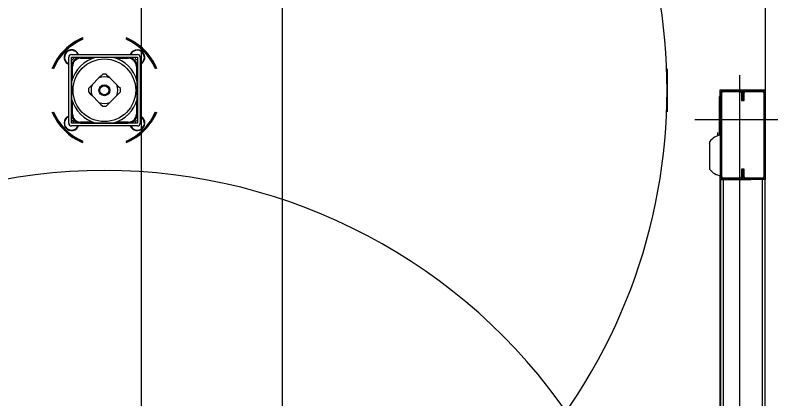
# Model space of a CAD drawing. Extents: x -264205 to -263659, y -1242401 to -1241986.
# Drawn here: x -263795.177 to -263794.373, y -1242206.369 to -1242205.961 of the extents above; entities that cross this region are included whole.
import ezdxf

# ---------------------------------------------------------------- set-up
doc = ezdxf.new("R2010")
doc.units = 0
doc.layers.add('PROJEKT_OBRUBNIKY_KOMUNIKACIE', color=7, linetype='Continuous')
doc.layers.add('SITUACIA_DSP_2D', color=7, linetype='Continuous')

msp = doc.modelspace()

# ---------------------------------------------------------------- linework, layer by layer
at = {"layer": 'PROJEKT_OBRUBNIKY_KOMUNIKACIE'}
msp.add_lwpolyline([(-263794.89278, -1242227.38224), (-263808.96776, -1242241.45725), (-263894.96779, -1242241.45725), (-263909.04274, -1242227.38224), (-263909.04274, -1242196.33267), (-263914.14281, -1242196.33267), (-263914.14281, -1242132.43268), (-263909.04274, -1242132.43268), (-263909.04274, -1242101.38224), (-263894.96779, -1242087.30722), (-263808.96776, -1242087.30722), (-263794.89278, -1242101.38224), (-263794.89278, -1242227.38224)], dxfattribs=at)
at = {"layer": 'SITUACIA_DSP_2D'}
for p, q in [((-263794.89279, -1242101.38223), (-263794.89279, -1242227.38224)), ((-263795.04279, -1242101.76909), (-263795.04281, -1242226.99542)), ((-263794.3789, -1242205.526), (-263794.3789, -1242206.04016)), ((-263795.1199, -1242206.07578), (-263795.1199, -1242206.00548)), ((-263795.11705, -1242206.00263), (-263795.04675, -1242206.00263)), ((-263795.11705, -1242206.00548), (-263795.04675, -1242206.00548)), ((-263795.11705, -1242206.07578), (-263795.11705, -1242206.00548)), ((-263795.11705, -1242206.00807), (-263795.1157, -1242206.0082)), ((-263795.1157, -1242206.0082), (-263795.1141, -1242206.00597)), ((-263795.1141, -1242206.00597), (-263795.11433, -1242206.00548)), ((-263795.10924, -1242206.00548), (-263795.10924, -1242206.00592)), ((-263795.10876, -1242206.00583), (-263795.10876, -1242206.00548)), ((-263795.10731, -1242206.00572), (-263795.10731, -1242206.00667)), ((-263795.09144, -1242206.00572), (-263795.10731, -1242206.00572)), ((-263795.10731, -1242206.00667), (-263795.09428, -1242206.00667)), ((-263795.08557, -1242206.00572), (-263795.09127, -1242206.00572)), ((-263795.08023, -1242206.00572), (-263795.08557, -1242206.00572)), ((-263795.07505, -1242206.00572), (-263795.08023, -1242206.00572)), ((-263795.07253, -1242206.00572), (-263795.07505, -1242206.00572)), ((-263795.05649, -1242206.00572), (-263795.07237, -1242206.00572)), ((-263795.06953, -1242206.00667), (-263795.05649, -1242206.00667)), ((-263795.05649, -1242206.00572), (-263795.05649, -1242206.00667)), ((-263795.05504, -1242206.00548), (-263795.05505, -1242206.00583)), ((-263795.05457, -1242206.00586), (-263795.05457, -1242206.00548)), ((-263795.05457, -1242206.00592), (-263795.05457, -1242206.00586)), ((-263795.04961, -1242206.00548), (-263795.04971, -1242206.00566)), ((-263795.04971, -1242206.00566), (-263795.04838, -1242206.00806)), ((-263795.04838, -1242206.00806), (-263795.04675, -1242206.00808)), ((-263795.04675, -1242206.00548), (-263795.04675, -1242206.07578)), ((-263795.0439, -1242206.00548), (-263795.0439, -1242206.07578)), ((-263795.11662, -1242206.0133), (-263795.11705, -1242206.0133)), ((-263795.11705, -1242206.01377), (-263795.1167, -1242206.01378)), ((-263795.11682, -1242206.01522), (-263795.11586, -1242206.01522)), ((-263795.11682, -1242206.01522), (-263795.11682, -1242206.0311)), ((-263795.11586, -1242206.02826), (-263795.11586, -1242206.01522)), ((-263795.04794, -1242206.01522), (-263795.04794, -1242206.02826)), ((-263795.04699, -1242206.01522), (-263795.04794, -1242206.01522)), ((-263795.04675, -1242206.0133), (-263795.04719, -1242206.0133)), ((-263795.0471, -1242206.01378), (-263795.04675, -1242206.01377)), ((-263795.04699, -1242206.0311), (-263795.04699, -1242206.01522)), ((-263795.0439, -1242206.01317), (-263795.04257, -1242206.01247)), ((-263795.04257, -1242206.01247), (-263795.04126, -1242206.01141)), ((-263794.4834, -1242206.01769), (-263794.4834, -1242206.06358)), ((-263795.08563, -1242206.02556), (-263795.08769, -1242206.02761)), ((-263795.08371, -1242206.02363), (-263795.08563, -1242206.02556)), ((-263795.07815, -1242206.02558), (-263795.0801, -1242206.02363)), ((-263795.07612, -1242206.02761), (-263795.07815, -1242206.02558)), ((-263794.40645, -1242206.02448), (-263794.40645, -1242206.38763)), ((-263795.11682, -1242206.03126), (-263795.11682, -1242206.03697)), ((-263795.08769, -1242206.02761), (-263795.09492, -1242206.03485)), ((-263795.06888, -1242206.03485), (-263795.07612, -1242206.02761)), ((-263795.04699, -1242206.03697), (-263795.04699, -1242206.03126)), ((-263795.11682, -1242206.03697), (-263795.11682, -1242206.04219)), ((-263795.11682, -1242206.04219), (-263795.11682, -1242206.04749)), ((-263795.09696, -1242206.03688), (-263795.09891, -1242206.03883)), ((-263795.09891, -1242206.04244), (-263795.09698, -1242206.04436)), ((-263795.09492, -1242206.03485), (-263795.09696, -1242206.03688)), ((-263795.06683, -1242206.0369), (-263795.06888, -1242206.03485)), ((-263795.06685, -1242206.04439), (-263795.0649, -1242206.04244)), ((-263795.0649, -1242206.03883), (-263795.06683, -1242206.0369)), ((-263795.04699, -1242206.0423), (-263795.04699, -1242206.03697)), ((-263795.04699, -1242206.04749), (-263795.04699, -1242206.0423)), ((-263794.42688, -1242206.04776), (-263794.42688, -1242206.04016)), ((-263794.42688, -1242206.04016), (-263794.3789, -1242206.04016)), ((-263794.42355, -1242206.04206), (-263794.42355, -1242206.04063)), ((-263794.42355, -1242206.04063), (-263794.4055, -1242206.04063)), ((-263794.42355, -1242206.04206), (-263794.4055, -1242206.04206)), ((-263794.4055, -1242206.04063), (-263794.4055, -1242206.04206)), ((-263794.3998, -1242206.04206), (-263794.3998, -1242206.04063)), ((-263794.3998, -1242206.04063), (-263794.38175, -1242206.04063)), ((-263794.3998, -1242206.04206), (-263794.38175, -1242206.04206)), ((-263794.38175, -1242206.04063), (-263794.38175, -1242206.04206)), ((-263794.3789, -1242206.04016), (-263794.3789, -1242206.04348)), ((-263795.11682, -1242206.04749), (-263795.11682, -1242206.05)), ((-263795.11682, -1242206.05017), (-263795.11682, -1242206.06605)), ((-263795.09698, -1242206.04436), (-263795.09492, -1242206.04642)), ((-263795.09492, -1242206.04642), (-263795.08769, -1242206.05365)), ((-263795.07612, -1242206.05365), (-263795.06888, -1242206.04642)), ((-263795.06888, -1242206.04642), (-263795.06685, -1242206.04439)), ((-263795.04699, -1242206.05), (-263795.04699, -1242206.04749)), ((-263795.04699, -1242206.06605), (-263795.04699, -1242206.05017)), ((-263794.4264, -1242206.04776), (-263794.42783, -1242206.04776)), ((-263794.42783, -1242206.04776), (-263794.42783, -1242206.04966)), ((-263794.4264, -1242206.04966), (-263794.42783, -1242206.04966)), ((-263794.42783, -1242206.04966), (-263794.42783, -1242206.08846)), ((-263794.4264, -1242206.04348), (-263794.42498, -1242206.04348)), ((-263794.4264, -1242206.13278), (-263794.4264, -1242206.04348)), ((-263794.42498, -1242206.13278), (-263794.42498, -1242206.04348)), ((-263794.40408, -1242206.04348), (-263794.40265, -1242206.04348)), ((-263794.40408, -1242206.04348), (-263794.40408, -1242206.05156)), ((-263794.40265, -1242206.04348), (-263794.40123, -1242206.04348)), ((-263794.40265, -1242206.04348), (-263794.40265, -1242206.05156)), ((-263794.40265, -1242206.05156), (-263794.40265, -1242206.04348)), ((-263794.40123, -1242206.05156), (-263794.40123, -1242206.04348)), ((-263794.38033, -1242206.04348), (-263794.3789, -1242206.04348)), ((-263794.38033, -1242206.04348), (-263794.38033, -1242206.13278)), ((-263794.3789, -1242206.04348), (-263794.3789, -1242206.13278)), ((-263795.11586, -1242206.06605), (-263795.11586, -1242206.05301)), ((-263795.08769, -1242206.05365), (-263795.08566, -1242206.05569)), ((-263795.08566, -1242206.05569), (-263795.08371, -1242206.05764)), ((-263795.0801, -1242206.05764), (-263795.07817, -1242206.05571)), ((-263795.07817, -1242206.05571), (-263795.07612, -1242206.05365)), ((-263795.04794, -1242206.05301), (-263795.04794, -1242206.06605)), ((-263794.40408, -1242206.05156), (-263794.40265, -1242206.05156)), ((-263794.40265, -1242206.05156), (-263794.40123, -1242206.05156)), ((-263795.11586, -1242206.06605), (-263795.11682, -1242206.06605)), ((-263795.04794, -1242206.06605), (-263795.04699, -1242206.06605)), ((-263795.1209, -1242206.06914), (-263795.1199, -1242206.06861)), ((-263795.1167, -1242206.06749), (-263795.11705, -1242206.06749)), ((-263795.11705, -1242206.06797), (-263795.11662, -1242206.06797)), ((-263795.11556, -1242206.07313), (-263795.11705, -1242206.0732)), ((-263795.11409, -1242206.07545), (-263795.11556, -1242206.07313)), ((-263795.10731, -1242206.0746), (-263795.10731, -1242206.07555)), ((-263795.09428, -1242206.0746), (-263795.10731, -1242206.0746)), ((-263795.05649, -1242206.0746), (-263795.06953, -1242206.0746)), ((-263795.05649, -1242206.0746), (-263795.05649, -1242206.07555)), ((-263795.04908, -1242206.07381), (-263795.04942, -1242206.07578)), ((-263795.04675, -1242206.07295), (-263795.04908, -1242206.07381)), ((-263795.04719, -1242206.06797), (-263795.04706, -1242206.06796)), ((-263795.04675, -1242206.06749), (-263795.0471, -1242206.06749)), ((-263795.04706, -1242206.06796), (-263795.04675, -1242206.06797)), ((-263794.35895, -1242206.07198), (-263794.45395, -1242206.07198)), ((-263795.04675, -1242206.07578), (-263795.11705, -1242206.07578)), ((-263795.04675, -1242206.07863), (-263795.11705, -1242206.07863)), ((-263795.11427, -1242206.07578), (-263795.11409, -1242206.07545)), ((-263795.11112, -1242206.08127), (-263795.11006, -1242206.07996)), ((-263795.11006, -1242206.07996), (-263795.10936, -1242206.07863)), ((-263795.10924, -1242206.07535), (-263795.10924, -1242206.07578)), ((-263795.10876, -1242206.07578), (-263795.10876, -1242206.07543)), ((-263795.10731, -1242206.07555), (-263795.09144, -1242206.07555)), ((-263795.09127, -1242206.07555), (-263795.08557, -1242206.07555)), ((-263795.08557, -1242206.07555), (-263795.08035, -1242206.07555)), ((-263795.08035, -1242206.07555), (-263795.07505, -1242206.07555)), ((-263795.07505, -1242206.07555), (-263795.07253, -1242206.07555)), ((-263795.07237, -1242206.07555), (-263795.05649, -1242206.07555)), ((-263795.05505, -1242206.07543), (-263795.05504, -1242206.07578)), ((-263795.05457, -1242206.07578), (-263795.05457, -1242206.07535)), ((-263794.42973, -1242206.0856), (-263794.42973, -1242206.08874)), ((-263794.42973, -1242206.08908), (-263794.42973, -1242206.08874)), ((-263794.42933, -1242206.08875), (-263794.42973, -1242206.08874)), ((-263794.42887, -1242206.08875), (-263794.42933, -1242206.08875)), ((-263794.42792, -1242206.08552), (-263794.42792, -1242206.08848)), ((-263794.43812, -1242206.09719), (-263794.43799, -1242206.09655)), ((-263794.43812, -1242206.09719), (-263794.43812, -1242206.12277)), ((-263794.43799, -1242206.09655), (-263794.4378, -1242206.09622)), ((-263794.4378, -1242206.1249), (-263794.4378, -1242206.09507)), ((-263794.43799, -1242206.12341), (-263794.43812, -1242206.12277)), ((-263794.4378, -1242206.12374), (-263794.43799, -1242206.12341)), ((-263794.40265, -1242206.12471), (-263794.40408, -1242206.12471)), ((-263794.40408, -1242206.12471), (-263794.40408, -1242206.13278)), ((-263794.40265, -1242206.12471), (-263794.40265, -1242206.13278)), ((-263794.40265, -1242206.13278), (-263794.40265, -1242206.12471)), ((-263794.40123, -1242206.12471), (-263794.40265, -1242206.12471)), ((-263794.40123, -1242206.13278), (-263794.40123, -1242206.12471)), ((-263794.42688, -1242206.38763), (-263794.42688, -1242206.13173)), ((-263794.42498, -1242206.13278), (-263794.4264, -1242206.13278)), ((-263794.4264, -1242206.13563), (-263794.4264, -1242206.38763)), ((-263794.4264, -1242206.13563), (-263794.42355, -1242206.13563)), ((-263794.42355, -1242206.13563), (-263794.42355, -1242206.13421)), ((-263794.4055, -1242206.13421), (-263794.42355, -1242206.13421)), ((-263794.42355, -1242206.13563), (-263794.42355, -1242206.38763)), ((-263794.4055, -1242206.13563), (-263794.42355, -1242206.13563)), ((-263794.42355, -1242206.13563), (-263794.3941, -1242206.13563)), ((-263794.40265, -1242206.13278), (-263794.40408, -1242206.13278)), ((-263794.40123, -1242206.13278), (-263794.40265, -1242206.13278)), ((-263794.38175, -1242206.13421), (-263794.3998, -1242206.13421)), ((-263794.3998, -1242206.13563), (-263794.3998, -1242206.13421)), ((-263794.38175, -1242206.13563), (-263794.3998, -1242206.13563)), ((-263794.38175, -1242206.13563), (-263794.3884, -1242206.13563)), ((-263794.38175, -1242206.13421), (-263794.38175, -1242206.13563)), ((-263794.38175, -1242206.38763), (-263794.38175, -1242206.13563)), ((-263794.3789, -1242206.13563), (-263794.38175, -1242206.13563)), ((-263794.3789, -1242206.13278), (-263794.38033, -1242206.13278)), ((-263794.3789, -1242206.13278), (-263794.3789, -1242206.13563)), ((-263794.3789, -1242206.38763), (-263794.3789, -1242206.13563))]:
    msp.add_line(p, q, dxfattribs=at)
for radius in [0.0333, 0.0058, 0.00485]:
    msp.add_circle((-263795.0819, -1242206.04063), radius, dxfattribs=at)
for centre, radius, start, end in [((-263795.0819, -1242206.04063), 0.5985, 324.56502, 215.43498), ((-263795.0819, -1242206.04063), 0.06033, 112.3532, 157.64681), ((-263795.0819, -1242206.04063), 0.05938, 112.73068, 157.26933), ((-263795.0819, -1242206.04063), 0.06033, 22.35319, 67.6468), ((-263795.0819, -1242206.04063), 0.05938, 22.73067, 67.26932), ((-263795.0819, -1242206.04063), 0.0589, 112.9244, 157.07559), ((-263795.0819, -1242206.04063), 0.0589, 22.92441, 67.0756), ((-263795.11683, -1242206.0057), 0.00807, 22.33694, 247.66306), ((-263795.11683, -1242206.0057), 0.0076, 54.35446, 246.18367), ((-263795.11683, -1242206.0057), 0.0076, 23.81631, 54.35446), ((-263795.04697, -1242206.0057), 0.00807, 315.00001, 157.66306), ((-263795.04697, -1242206.0057), 0.0076, 119.14976, 156.18369), ((-263795.04697, -1242206.0057), 0.0076, 293.81633, 119.14976), ((-263795.11705, -1242206.00548), 0.00285, 90, 180), ((-263795.0819, -1242206.04063), 0.03615, 105.02021, 164.97977), ((-263795.10731, -1242206.01522), 0.0095, 90, 180), ((-263795.10731, -1242206.01522), 0.00855, 90, 180), ((-263795.0819, -1242206.04063), 0.03615, 15.02023, 74.97979), ((-263795.05649, -1242206.01522), 0.0095, 0, 90), ((-263795.05649, -1242206.01522), 0.00855, 0, 90), ((-263795.04675, -1242206.00548), 0.00285, 0, 90), ((-263795.0819, -1242206.04063), 0.01425, 66.03947, 113.96053), ((-263795.0819, -1242206.04063), 0.0171, 83.94245, 96.05755), ((-263795.0819, -1242206.04063), 0.0171, 173.94245, 186.05755), ((-263795.0819, -1242206.04063), 0.01425, 156.03949, 203.96051), ((-263795.0819, -1242206.04063), 0.01425, 336.03949, 23.96051), ((-263795.0819, -1242206.04063), 0.0171, 353.94245, 6.05755), ((-263794.42355, -1242206.04348), 0.00285, 90, 180), ((-263794.42355, -1242206.04348), 0.00143, 90, 180), ((-263794.4055, -1242206.04348), 0.00285, 0, 90), ((-263794.4055, -1242206.04348), 0.00143, 0, 90), ((-263794.3998, -1242206.04348), 0.00285, 90, 180), ((-263794.3998, -1242206.04348), 0.00143, 90, 180), ((-263794.38175, -1242206.04348), 0.00285, 0, 90), ((-263794.38175, -1242206.04348), 0.00143, 0, 90), ((-263795.0819, -1242206.04063), 0.03615, 195.02023, 254.97979), ((-263795.0819, -1242206.04063), 0.03615, 285.02021, 344.97977), ((-263795.0819, -1242206.04063), 0.01425, 246.03947, 293.96053), ((-263795.0819, -1242206.04063), 0.0171, 263.94245, 276.05755), ((-263795.0819, -1242206.04063), 0.06033, 202.35319, 247.6468), ((-263795.0819, -1242206.04063), 0.05938, 202.73067, 247.26932), ((-263795.0819, -1242206.04063), 0.0589, 202.92441, 247.0756), ((-263795.10731, -1242206.06605), 0.0095, 180, 270), ((-263795.10731, -1242206.06605), 0.00855, 180, 270), ((-263795.0819, -1242206.04063), 0.06033, 292.3532, 337.64681), ((-263795.05649, -1242206.06605), 0.00855, 270, 0), ((-263795.05649, -1242206.06605), 0.0095, 270, 0), ((-263795.0819, -1242206.04063), 0.0589, 315.00001, 337.07559), ((-263795.0819, -1242206.04063), 0.05938, 315.00001, 337.26933), ((-263795.11683, -1242206.07556), 0.00807, 112.33694, 315.00001), ((-263795.11683, -1242206.07556), 0.0076, 122.31925, 336.18369), ((-263795.04697, -1242206.07556), 0.0076, 203.81631, 66.18367), ((-263795.04697, -1242206.07556), 0.00807, 315.00001, 67.66306), ((-263795.11705, -1242206.07578), 0.00285, 180, 270), ((-263795.0819, -1242206.04063), 0.0589, 292.9244, 315.00001), ((-263795.0819, -1242206.04063), 0.05938, 292.73068, 315.00001), ((-263795.04697, -1242206.07556), 0.00807, 202.33694, 315.00001), ((-263795.04675, -1242206.07578), 0.00285, 270, 0), ((-263794.42286, -1242206.1068), 0.019, 100.75587, 141.87121), ((-263794.42792, -1242206.08561), 0.000095, 0, 90), ((-263795.0819, -1242206.72463), 0.5985, 34.26896, 145.73104), ((-263794.42286, -1242206.11316), 0.019, 218.12879, 259.24413), ((-263794.42355, -1242206.13278), 0.00285, 180, 270), ((-263794.42355, -1242206.13278), 0.00143, 180, 270), ((-263794.4055, -1242206.13278), 0.00143, 270, 0), ((-263794.4055, -1242206.13278), 0.00285, 270, 0), ((-263794.3998, -1242206.13278), 0.00285, 180, 270), ((-263794.3998, -1242206.13278), 0.00143, 180, 270), ((-263794.38175, -1242206.13278), 0.00143, 270, 0), ((-263794.38175, -1242206.13278), 0.00285, 270, 0)]:
    msp.add_arc(centre, radius, start, end, dxfattribs=at)

doc.saveas('drawing.dxf')
